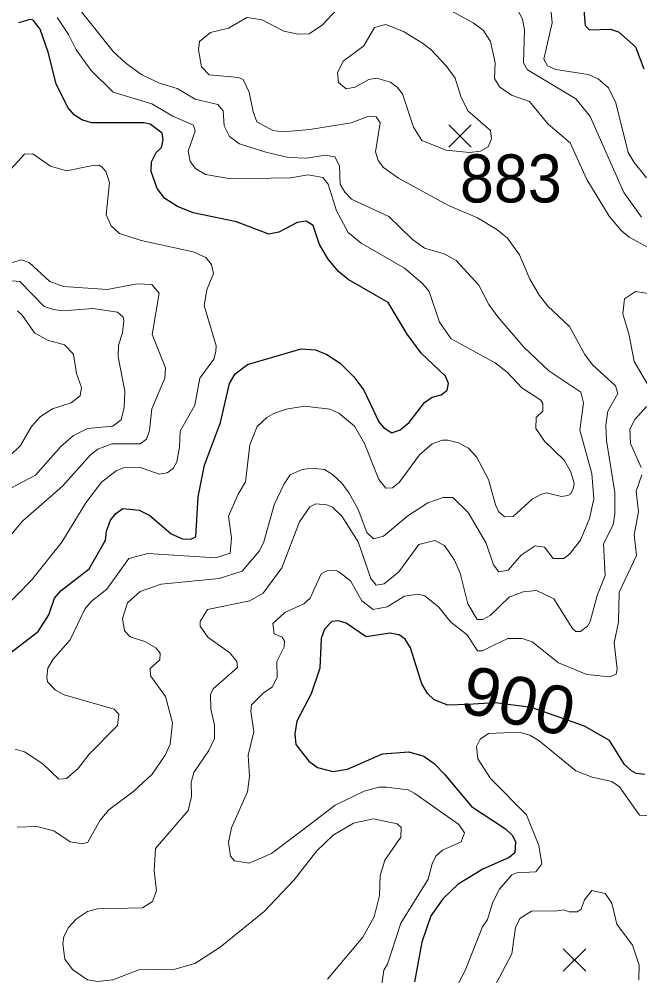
# Model space of a CAD drawing. Extents: x 294.2 to 320.3, y 7482.7 to 7510.7.
# Drawn here: x 314.416 to 315.45, y 7492.454 to 7494.046 of the extents above; entities that cross this region are included whole.
import ezdxf
from ezdxf.enums import TextEntityAlignment as Align

# ---------------------------------------------------------------- set-up
doc = ezdxf.new("R2010")
doc.units = 0
doc.header["$LTSCALE"] = 0.032
for name, color, linetype, lineweight in [('1', 7, 'Continuous', 25), ('2', 7, 'Continuous', 13), ('21', 7, 'Continuous', 25)]:
    doc.layers.add(name, color=color, linetype=linetype, lineweight=lineweight)
doc.layers.add('61', color=7, linetype='Continuous')

msp = doc.modelspace()

# ---------------------------------------------------------------- linework, layer by layer
at = {"layer": '1'}
for points in [[(315.3542, 7494.0872), (315.3586, 7494.0351), (315.3658, 7494.0281), (315.4007, 7494.0292), (315.4141, 7494.0243), (315.4423, 7493.9996), (315.4562, 7493.963)], [(314.3931, 7492.9847), (314.4481, 7493.0267), (314.4658, 7493.0546), (314.4752, 7493.082), (314.4863, 7493.0949), (314.5329, 7493.131), (314.5601, 7493.1788), (314.5617, 7493.1938), (314.5684, 7493.2121), (314.5773, 7493.2229), (314.5889, 7493.2315), (314.6161, 7493.2288), (314.6338, 7493.2197), (314.6693, 7493.189), (314.6882, 7493.1809), (314.702, 7493.1804), (314.7103, 7493.1842), (314.7142, 7493.2508), (314.7248, 7493.3035), (314.7514, 7493.3745), (314.7664, 7493.4396), (314.7758, 7493.4557), (314.7963, 7493.4708), (314.8856, 7493.4971), (314.9094, 7493.4955), (314.9283, 7493.4874), (314.9505, 7493.4734), (314.9732, 7493.4503), (314.9898, 7493.4283), (315.0148, 7493.3756), (315.0226, 7493.366), (315.0365, 7493.3574), (315.0503, 7493.3622), (315.0653, 7493.3746), (315.0908, 7493.4079), (315.1036, 7493.4165), (315.1186, 7493.4203), (315.1286, 7493.4283), (315.1308, 7493.4396), (315.1263, 7493.4515), (315.0853, 7493.4896), (315.062, 7493.5213), (315.0304, 7493.574), (314.9639, 7493.6122), (314.9478, 7493.6257), (314.9306, 7493.6461), (314.9162, 7493.6708), (314.9056, 7493.702), (314.894, 7493.7095), (314.879, 7493.7074), (314.8485, 7493.6913), (314.8319, 7493.688), (314.7781, 7493.7084), (314.7061, 7493.7236), (314.68, 7493.7338), (314.6589, 7493.7472), (314.6461, 7493.7639), (314.6362, 7493.7924), (314.6367, 7493.808), (314.6445, 7493.8236), (314.6534, 7493.8322), (314.6562, 7493.8451), (314.6545, 7493.8559), (314.6345, 7493.8709), (314.624, 7493.8731), (314.5364, 7493.8731), (314.5208, 7493.8779), (314.5081, 7493.886), (314.4975, 7493.8989), (314.4776, 7493.9381), (314.4647, 7493.9908), (314.4512, 7494.0291), (314.4397, 7494.0438), (314.4346, 7494.0451), (314.4149, 7494.0393)], [(315.4581, 7492.7885), (315.4434, 7492.7905), (315.4358, 7492.795), (315.4243, 7492.8051), (315.3989, 7492.845), (315.3572, 7492.8692), (315.2691, 7492.9001), (315.2087, 7492.9077), (315.1625, 7492.9054), (315.13, 7492.9041), (315.107, 7492.9131), (315.0961, 7492.9233), (315.0867, 7492.9393), (315.0677, 7492.9997), (315.0587, 7493.0141), (315.0488, 7493.0209), (315.0333, 7493.0239), (314.994, 7493.0178), (314.9608, 7493.0405), (314.9472, 7493.0443), (314.9366, 7493.0435), (314.9245, 7493.0307), (314.9191, 7493.0148), (314.9167, 7492.9658), (314.9026, 7492.9227), (314.8784, 7492.8774), (314.8754, 7492.8562), (314.8769, 7492.8388), (314.8984, 7492.8109), (314.9127, 7492.8003), (314.9384, 7492.7935), (314.9626, 7492.7973), (315.0211, 7492.823), (315.0649, 7492.8261), (315.0898, 7492.8193), (315.1072, 7492.8072), (315.1238, 7492.7898), (315.1695, 7492.7354), (315.2262, 7492.6984), (315.2375, 7492.6871), (315.2428, 7492.6765), (315.2413, 7492.6584), (315.2322, 7492.6508), (315.1883, 7492.6312), (315.1472, 7492.6063), (315.1222, 7492.5823), (315.1016, 7492.5536), (315.0868, 7492.5094), (315.0744, 7492.4435)]]:
    msp.add_lwpolyline(points, dxfattribs=at)
at = {"layer": '2'}
for points in [[(314.5029, 7494.0802), (314.5726, 7493.9921), (314.5936, 7493.9723), (314.6205, 7493.9532), (314.6498, 7493.9391), (314.6792, 7493.9302), (314.7092, 7493.9123), (314.7469, 7493.9034), (314.7558, 7493.8931), (314.7577, 7493.8682), (314.7666, 7493.8504), (314.7832, 7493.8382), (314.8267, 7493.8242), (314.8644, 7493.8152), (314.895, 7493.8146), (314.9257, 7493.8191), (314.9416, 7493.8165), (314.9493, 7493.8018), (314.9506, 7493.7712), (314.9582, 7493.7578), (314.9697, 7493.7463), (315.0316, 7493.7175), (315.0706, 7493.6793), (315.091, 7493.6646), (315.1236, 7493.655), (315.144, 7493.6441), (315.1817, 7493.6032), (315.1983, 7493.5707), (315.2129, 7493.5503), (315.2563, 7493.4998), (315.2979, 7493.4602), (315.3515, 7493.4251), (315.3559, 7493.4073), (315.3496, 7493.3619), (315.3694, 7493.2898), (315.3732, 7493.2476), (315.3656, 7493.2144), (315.3508, 7493.1787), (315.333, 7493.1557), (315.3228, 7493.148), (315.3055, 7493.148), (315.2908, 7493.1672), (315.2755, 7493.1691), (315.2519, 7493.1538), (315.2302, 7493.1288), (315.2149, 7493.1257), (315.2059, 7493.1378), (315.1938, 7493.1736), (315.1638, 7493.2247), (315.1382, 7493.2496), (315.1223, 7493.2495), (315.0968, 7493.2406), (315.0635, 7493.2189), (315.0227, 7493.185), (315.0061, 7493.1806), (314.9952, 7493.1915), (314.9805, 7493.2298), (314.9659, 7493.2566), (314.9537, 7493.2732)], [(314.7149, 7493.9947), (314.7162, 7494.0087), (314.7347, 7494.0234), (314.7648, 7494.0304), (314.7954, 7494.0482), (314.821, 7494.0444), (314.8567, 7494.0259), (314.881, 7494.0208), (314.8988, 7494.0214), (314.9212, 7494.0362), (314.9691, 7494.0878)], [(315.4524, 7493.7162), (315.423, 7493.7571), (315.3668, 7493.8836), (315.3605, 7493.8918), (315.3432, 7493.9129), (315.2627, 7493.9614), (315.2557, 7493.9729), (315.2576, 7494.0279), (315.2544, 7494.0457), (315.2385, 7494.0764)], [(315.3004, 7494.0744), (315.3036, 7494.0394), (315.2895, 7493.9793), (315.2959, 7493.9678), (315.31, 7493.9621), (315.3637, 7493.9538), (315.3803, 7493.9461), (315.3975, 7493.9314), (315.4096, 7493.9066), (315.43, 7493.8235), (315.4402, 7493.8069), (315.4607, 7493.7814)], [(315.3342, 7493.2936), (315.3234, 7493.3115), (315.2908, 7493.3434), (315.2762, 7493.3645), (315.2768, 7493.383), (315.2883, 7493.3932), (315.2883, 7493.406), (315.2845, 7493.4117), (315.2532, 7493.4321), (315.2289, 7493.4583), (315.2085, 7493.4736), (315.1357, 7493.5139), (315.1159, 7493.5413), (315.0987, 7493.5924), (315.0885, 7493.6052), (315.0578, 7493.6314), (314.9856, 7493.6728), (314.9639, 7493.6907), (314.9448, 7493.7265), (314.9307, 7493.7712), (314.9218, 7493.782), (314.8976, 7493.7865), (314.8682, 7493.7814), (314.7686, 7493.7801), (314.7265, 7493.7871), (314.7098, 7493.7974), (314.7009, 7493.8088), (314.6977, 7493.8261), (314.7092, 7493.8593), (314.7066, 7493.8695), (314.6721, 7493.8842), (314.6371, 7493.9046), (314.5725, 7493.9244), (314.5361, 7493.9602), (314.5113, 7493.9947), (314.4985, 7494.0202), (314.4794, 7494.0483)], [(315.1344, 7494.0598), (315.1721, 7494.0393), (315.1887, 7494.0272), (315.2008, 7494.0087), (315.2085, 7493.973), (315.2078, 7493.9467), (315.2162, 7493.9333), (315.236, 7493.9193), (315.266, 7493.9084), (315.2972, 7493.8708), (315.3336, 7493.8401), (315.3611, 7493.7789), (315.3988, 7493.7176), (315.4185, 7493.6939), (315.4319, 7493.683), (315.4645, 7493.6652)], [(314.8056, 7493.8912), (314.7992, 7493.9244), (314.789, 7493.9455), (314.7813, 7493.9486), (314.7328, 7493.9532), (314.72, 7493.9665), (314.7149, 7493.9947)], [(314.4889, 7492.507), (314.4908, 7492.5191), (314.4985, 7492.5338), (314.5119, 7492.5485), (314.5298, 7492.5606), (314.5464, 7492.5651), (314.6217, 7492.567), (314.6383, 7492.5772), (314.6447, 7492.5951), (314.6409, 7492.6283), (314.6434, 7492.6654), (314.6977, 7492.7285), (314.7034, 7492.7522), (314.7028, 7492.7752), (314.7073, 7492.7918), (314.7322, 7492.8288), (314.7417, 7492.8486), (314.7417, 7492.8709), (314.7353, 7492.8978), (314.7347, 7492.922), (314.7392, 7492.931), (314.78, 7492.9667), (314.7788, 7492.9769), (314.7667, 7492.991), (314.7303, 7493.0171), (314.7175, 7493.0356), (314.7175, 7493.0433), (314.7296, 7493.0631), (314.8005, 7493.0778), (314.8222, 7493.0905), (314.8535, 7493.1327), (314.8829, 7493.2093), (314.9001, 7493.2342), (314.9103, 7493.2393), (314.9282, 7493.2374), (314.9378, 7493.2336), (314.9537, 7493.2183), (314.9805, 7493.1761), (315.0016, 7493.1148), (315.0105, 7493.104), (315.0239, 7493.1059), (315.0482, 7493.1257), (315.0814, 7493.1716), (315.1083, 7493.178), (315.1242, 7493.1697), (315.1408, 7493.1455), (315.1504, 7493.1238), (315.1631, 7493.0727), (315.1785, 7493.0465), (315.188, 7493.0465), (315.2002, 7493.0535), (315.2321, 7493.0835), (315.2551, 7493.0925), (315.2774, 7493.095), (315.3062, 7493.081), (315.3375, 7493.0318), (315.3432, 7493.0267), (315.3509, 7493.0267), (315.3623, 7493.0356), (315.3668, 7493.0433), (315.3783, 7493.0867), (315.3917, 7493.1199), (315.3892, 7493.1723), (315.4051, 7493.2042), (315.4077, 7493.2221), (315.4077, 7493.2579), (315.3943, 7493.3447), (315.393, 7493.3702), (315.3962, 7493.3932), (315.4128, 7493.4226), (315.409, 7493.4353), (315.3706, 7493.4705), (315.3579, 7493.4877), (315.3323, 7493.5343), (315.2966, 7493.5681), (315.2826, 7493.586), (315.2666, 7493.6129), (315.2494, 7493.6537), (315.2295, 7493.6812), (315.2117, 7493.6958), (315.1791, 7493.715), (315.1313, 7493.7354), (315.0476, 7493.7808), (315.0227, 7493.7986), (315.0137, 7493.8107), (315.0093, 7493.8248), (315.017, 7493.8734), (315.0106, 7493.8829), (314.9984, 7493.8842), (314.9691, 7493.8733), (314.9001, 7493.8618), (314.8554, 7493.858), (314.8388, 7493.8605), (314.812, 7493.8746), (314.8056, 7493.8912)], [(314.3631, 7493.0369), (314.4368, 7493.1123), (314.487, 7493.1755), (314.5272, 7493.2406), (314.5534, 7493.2751), (314.5777, 7493.2942), (314.5911, 7493.2994), (314.6166, 7493.3), (314.6492, 7493.2885), (314.6626, 7493.2904), (314.6728, 7493.2981), (314.6786, 7493.3089), (314.683, 7493.3332), (314.6843, 7493.36), (314.7085, 7493.4034), (314.7169, 7493.4481), (314.7405, 7493.48), (314.7437, 7493.4928), (314.7443, 7493.5018), (314.7245, 7493.5694), (314.7284, 7493.595), (314.7399, 7493.6224), (314.7366, 7493.6371), (314.7271, 7493.6492), (314.706, 7493.6582), (314.6192, 7493.6773), (314.5834, 7493.6888), (314.5694, 7493.7016), (314.5611, 7493.7201), (314.5668, 7493.7737), (314.5604, 7493.7922), (314.5541, 7493.7999), (314.5496, 7493.8025), (314.5362, 7493.8018), (314.4953, 7493.7935), (314.4685, 7493.8012), (314.4391, 7493.8216), (314.4251, 7493.8209), (314.397, 7493.7897)], [(314.397, 7493.6383), (314.42, 7493.6454), (314.4327, 7493.6409), (314.4672, 7493.609), (314.4902, 7493.6007), (314.563, 7493.5956), (314.6128, 7493.6051), (314.637, 7493.6039), (314.6492, 7493.5898), (314.6377, 7493.5209), (314.6575, 7493.4711), (314.66, 7493.4647), (314.6587, 7493.4481), (314.637, 7493.397), (314.6332, 7493.3613), (314.6281, 7493.3466), (314.6179, 7493.3389), (314.5707, 7493.3389), (314.547, 7493.33), (314.5349, 7493.3204), (314.4883, 7493.2687), (314.4225, 7493.2106), (314.397, 7493.1806)], [(314.4021, 7493.2649), (314.4436, 7493.2866), (314.4857, 7493.3344), (314.5068, 7493.353), (314.5298, 7493.3645), (314.5719, 7493.3683), (314.586, 7493.3791), (314.5911, 7493.3996), (314.5923, 7493.4264), (314.5809, 7493.4839), (314.5815, 7493.503), (314.5885, 7493.5235), (314.5905, 7493.5439), (314.5892, 7493.5496), (314.5802, 7493.5579), (314.5387, 7493.5643), (314.4889, 7493.5605), (314.4736, 7493.5624), (314.4576, 7493.5675), (314.4174, 7493.609), (314.4053, 7493.6103)], [(315.4677, 7493.4289), (315.4402, 7493.4762), (315.432, 7493.5196), (315.4211, 7493.5554), (315.4243, 7493.5803), (315.4421, 7493.5924), (315.4633, 7493.5892)], [(314.3791, 7493.2987), (314.4187, 7493.3364), (314.4366, 7493.3677), (314.4519, 7493.3842), (314.4717, 7493.397), (314.503, 7493.4072), (314.5176, 7493.4187), (314.5202, 7493.4328), (314.5119, 7493.4558), (314.5068, 7493.4883), (314.4915, 7493.5037), (314.4634, 7493.5113), (314.4417, 7493.5234), (314.4212, 7493.5528), (314.4136, 7493.5605)], [(314.4097, 7492.8307), (314.4251, 7492.8262), (314.4557, 7492.8064), (314.4825, 7492.7809), (314.4953, 7492.7822), (314.5138, 7492.7981), (314.533, 7492.8224), (314.5802, 7492.8703), (314.5821, 7492.8888), (314.5745, 7492.8971), (314.4909, 7492.9214), (314.4768, 7492.929), (314.4634, 7492.9431), (314.4621, 7492.9501), (314.464, 7492.9654), (314.473, 7492.9808), (314.5011, 7493.0127), (314.5253, 7493.0638), (314.5361, 7493.0765), (314.5624, 7493.0969), (314.5987, 7493.148), (314.6307, 7493.1563), (314.7431, 7493.1493), (314.7673, 7493.1569), (314.7698, 7493.1825), (314.7647, 7493.2183), (314.7807, 7493.2553), (314.7928, 7493.2757), (314.8005, 7493.337), (314.8126, 7493.3677), (314.8286, 7493.383), (314.8401, 7493.3893), (314.8605, 7493.3964), (314.8912, 7493.4015), (314.9333, 7493.3964), (314.9486, 7493.39), (314.9748, 7493.3683), (314.9914, 7493.3396), (315.015, 7493.2796), (315.0265, 7493.2649), (315.038, 7493.2655), (315.0489, 7493.2744), (315.0827, 7493.3204), (315.1038, 7493.3389), (315.121, 7493.3453), (315.13, 7493.3453), (315.1479, 7493.3408), (315.1645, 7493.3319), (315.1779, 7493.3172), (315.1976, 7493.2796), (315.2091, 7493.2374), (315.2142, 7493.2266), (315.2245, 7493.2176), (315.2385, 7493.2182), (315.2704, 7493.247), (315.2845, 7493.2547), (315.2934, 7493.2572)], [(315.4517, 7493.2996), (315.4339, 7493.3394), (315.4332, 7493.3632), (315.4415, 7493.3792), (315.4607, 7493.4009)], [(314.9537, 7493.2732), (314.9378, 7493.2879), (314.9244, 7493.2961), (314.904, 7493.2987), (314.8874, 7493.2961), (314.8675, 7493.2872), (314.8573, 7493.2725)], [(315.2066, 7493.0037), (315.2296, 7493.0152), (315.2538, 7493.0152), (315.2704, 7493.0095), (315.3139, 7492.9743), (315.3611, 7492.9552), (315.3994, 7492.9513), (315.4102, 7492.9558), (315.4121, 7492.9642), (315.407, 7493.0076), (315.4141, 7493.0421), (315.4154, 7493.0919), (315.4441, 7493.1531), (315.4402, 7493.1876), (315.4473, 7493.2259), (315.4435, 7493.2604), (315.4528, 7493.2872)], [(315.2934, 7493.2572), (315.319, 7493.2514), (315.3298, 7493.2527), (315.3349, 7493.2559), (315.3393, 7493.2655), (315.34, 7493.2732), (315.3342, 7493.2936)], [(314.8573, 7493.2725), (314.8407, 7493.2374), (314.8235, 7493.1761), (314.8165, 7493.1608), (314.7877, 7493.127), (314.7494, 7493.1148), (314.6524, 7493.1052), (314.6179, 7493.0931), (314.5968, 7493.0746), (314.5885, 7493.0484), (314.5917, 7493.028), (314.6013, 7493.0177), (314.6256, 7493.0101), (314.6435, 7492.9992), (314.6511, 7492.9903), (314.6505, 7492.9795), (314.6345, 7492.9648), (314.6351, 7492.9527), (314.66, 7492.9182), (314.6715, 7492.8748), (314.6677, 7492.839), (314.6594, 7492.8211), (314.6377, 7492.7892), (314.607, 7492.7611), (314.5655, 7492.7298), (314.5509, 7492.7126), (314.5304, 7492.6762), (314.5221, 7492.673), (314.5011, 7492.6768), (314.4742, 7492.6947), (314.4455, 7492.7023), (314.4129, 7492.7011)], [(315.0176, 7492.424), (315.0233, 7492.4629), (315.0297, 7492.4732), (315.0514, 7492.5415), (315.0974, 7492.6143), (315.1038, 7492.6398), (315.1102, 7492.6526), (315.121, 7492.6628), (315.1523, 7492.6768), (315.1574, 7492.6915), (315.1485, 7492.7056), (315.0751, 7492.7573), (315.0636, 7492.763), (315.0278, 7492.7675), (315.015, 7492.7675), (314.9908, 7492.7611), (314.9423, 7492.7375), (314.8835, 7492.6928), (314.8363, 7492.657), (314.7992, 7492.641), (314.775, 7492.6449), (314.7679, 7492.6526), (314.7647, 7492.6756), (314.7698, 7492.6998), (314.7966, 7492.7598), (314.7999, 7492.7854), (314.7973, 7492.8211), (314.8069, 7492.8594), (314.8018, 7492.8939), (314.803, 7492.9047), (314.8229, 7492.9246), (314.8375, 7492.9341), (314.8458, 7492.9501), (314.8452, 7492.9769), (314.8573, 7493.0012), (314.8579, 7493.0107), (314.8541, 7493.0171), (314.8407, 7493.0229), (314.8388, 7493.0401), (314.8586, 7493.058), (314.8899, 7493.0727), (314.9007, 7493.0822), (314.9192, 7493.1225), (314.9288, 7493.1276), (314.9441, 7493.1282), (314.9486, 7493.1257), (314.9678, 7493.111), (314.9869, 7493.0778), (315.0055, 7493.0631), (315.0291, 7493.0675), (315.0578, 7493.0854), (315.0802, 7493.0886), (315.0917, 7493.0861)], [(315.0917, 7493.0861), (315.1152, 7493.0669), (315.1351, 7493.0421), (315.1619, 7493.021), (315.1791, 7492.9942), (315.1874, 7492.9942), (315.2066, 7493.0037)], [(315.1363, 7492.4202), (315.1587, 7492.4623), (315.1874, 7492.5351), (315.1957, 7492.5472), (315.2047, 7492.576), (315.2162, 7492.5977), (315.2366, 7492.6219), (315.2449, 7492.6251), (315.2762, 7492.6264), (315.2864, 7492.6398), (315.2813, 7492.6705), (315.2609, 7492.7215), (315.2008, 7492.7822), (315.1797, 7492.8148), (315.1779, 7492.8352), (315.1838, 7492.8477), (315.1977, 7492.8568), (315.2488, 7492.8589), (315.2665, 7492.8541), (315.2819, 7492.8447), (315.3432, 7492.795), (315.37, 7492.7841), (315.4032, 7492.7771), (315.416, 7492.7681), (315.4492, 7492.7209), (315.469, 7492.7196)], [(314.9295, 7492.4483), (314.9882, 7492.5178), (315.0073, 7492.5517), (315.0163, 7492.5875), (315.017, 7492.6207), (315.0252, 7492.6462), (315.0514, 7492.6845), (315.052, 7492.7004), (315.0457, 7492.7068), (315.0061, 7492.7151), (314.9729, 7492.7074), (314.939, 7492.6877), (314.9116, 7492.6615), (314.8739, 7492.6136), (314.8241, 7492.5606), (314.7507, 7492.5013), (314.7086, 7492.4744), (314.6754, 7492.4648), (314.6154, 7492.4635)], [(315.4479, 7492.447), (315.4486, 7492.4713), (315.4371, 7492.5045), (315.4115, 7492.5395), (315.4032, 7492.5747), (315.3917, 7492.5906), (315.3694, 7492.5958), (315.3572, 7492.5798), (315.3521, 7492.5645), (315.3451, 7492.56), (315.3317, 7492.56), (315.3228, 7492.5632), (315.3113, 7492.5619), (315.2692, 7492.5613), (315.25, 7492.5491), (315.2423, 7492.5338), (315.2366, 7492.4904), (315.2097, 7492.4399)], [(314.6154, 7492.4635), (314.5719, 7492.4469), (314.5464, 7492.4444), (314.5298, 7492.4469), (314.5049, 7492.4642), (314.4921, 7492.4815), (314.4889, 7492.507)]]:
    msp.add_lwpolyline(points, dxfattribs=at)
msp.add_lwpolyline([(315.1274, 7493.9678), (315.1018, 7493.9953), (315.0878, 7494.0055), (315.0559, 7494.0253), (315.0265, 7494.0368), (315.008, 7494.0316), (314.9901, 7494.001), (314.9557, 7493.9755), (314.946, 7493.9564), (314.948, 7493.9404), (314.9607, 7493.9295), (314.9755, 7493.9327), (314.9984, 7493.9455), (315.0112, 7493.9474), (315.0342, 7493.941), (315.0457, 7493.9327), (315.0546, 7493.9212), (315.0725, 7493.8657), (315.0865, 7493.8439), (315.1269, 7493.8277), (315.1658, 7493.824), (315.1841, 7493.8261), (315.1969, 7493.8331), (315.2024, 7493.8465), (315.2008, 7493.8606), (315.1631, 7493.8931), (315.1516, 7493.9168), (315.1421, 7493.9474)], close=True, dxfattribs=at)
at = {"layer": '21'}
for p, q in [((315.1315, 7493.87), (315.169, 7493.8325)), ((315.169, 7493.87), (315.1315, 7493.8325)), ((315.3222, 7492.4988), (315.3597, 7492.4613)), ((315.3597, 7492.4988), (315.3222, 7492.4613))]:
    msp.add_line(p, q, dxfattribs=at)

# ---------------------------------------------------------------- texts
at = {"layer": '61', "width": 0.95}
msp.add_text('883', height=0.08, dxfattribs=at).set_placement((315.2348, 7493.7406), align=Align.CENTER)
at = {"layer": '61', "width": 1.05}
msp.add_text('900', height=0.08, rotation=346.825, dxfattribs=at).set_placement((315.2386, 7492.8723), align=Align.CENTER)

doc.saveas('drawing.dxf')
